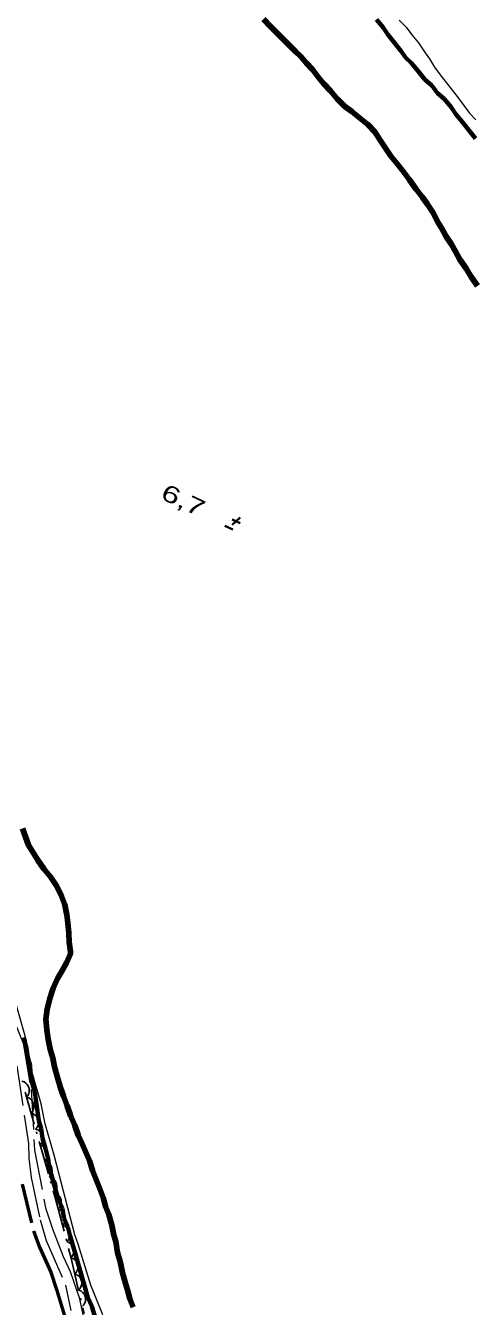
# Model space of a CAD drawing. Extents: x 356765 to 358572, y 5103174 to 5104650.
# Drawn here: x 356905.2 to 356945.5, y 5103937.4 to 5104052.7 of the extents above; entities that cross this region are included whole.
import ezdxf
from ezdxf.enums import TextEntityAlignment as Align

# ---------------------------------------------------------------- set-up
doc = ezdxf.new("R2010")
doc.units = 0
doc.header["$LTSCALE"] = 0.6
for name, pattern in [('DOT_DASHED', [7.7, 5, -1.2, 0.3, -1.2]), ('LONG_DASHED', [7.5, 6, -1.5]), ('MEDIUM_DASHED', [4.5, 3, -1.5])]:
    doc.linetypes.add(name, pattern=pattern)
for name, color, linetype, lineweight in [('1', 7, 'Continuous', 53), ('2', 7, 'Continuous', 13), ('3', 7, 'Continuous', 140), ('4', 7, 'Continuous', 90), ('44', 7, 'Continuous', 25), ('7', 7, 'MEDIUM_DASHED', 70)]:
    doc.layers.add(name, color=color, linetype=linetype, lineweight=lineweight)

msp = doc.modelspace()

# ---------------------------------------------------------------- linework, layer by layer
at = {"layer": '1', "linetype": 'LONG_DASHED'}
msp.add_lwpolyline([(356904.92, 5103948.4), (356905.94, 5103944.19), (356906.5, 5103942.72), (356907.5, 5103940.48), (356908.03, 5103938.9), (356908.73, 5103936.54)], dxfattribs=at)
at = {"layer": '2'}
for points in [[(356938.87, 5104053.23), (356939.5, 5104052.59), (356940.02, 5104051.9), (356940.61, 5104051.18), (356941.15, 5104050.38), (356941.59, 5104049.74), (356942.06, 5104048.99), (356942.57, 5104048.3), (356943.09, 5104047.62), (356943.67, 5104046.9), (356944.19, 5104046.22)], [(356938.87, 5104053.23), (356939.5, 5104052.59), (356940.02, 5104051.9), (356940.61, 5104051.18), (356941.15, 5104050.38), (356941.59, 5104049.74), (356942.06, 5104048.99), (356942.57, 5104048.3), (356943.09, 5104047.62), (356943.67, 5104046.9), (356944.19, 5104046.22)], [(356944.19, 5104046.22), (356944.7, 5104045.54), (356945.21, 5104044.85), (356945.77, 5104044.25)], [(356944.19, 5104046.22), (356944.7, 5104045.54), (356945.21, 5104044.85), (356945.77, 5104044.25)], [(356912.18, 5103936.61), (356911.1, 5103939.29), (356909.98, 5103942.98), (356909.67, 5103943.84), (356907.82, 5103951), (356907.01, 5103953.83), (356906.63, 5103955.62), (356905.82, 5103958.44), (356905.63, 5103959.34), (356905.33, 5103961.29), (356903.99, 5103965.99), (356903.84, 5103966.96), (356903.14, 5103969.63), (356903.03, 5103970.48), (356902.52, 5103972.25), (356902.14, 5103974.04), (356901.87, 5103974.98), (356900.35, 5103979.19), (356900.08, 5103980.13), (356899.69, 5103981.04), (356899.43, 5103981.98), (356898.56, 5103984.34), (356894.83, 5103993.83)]]:
    msp.add_lwpolyline(points, dxfattribs=at)
at = {"layer": '2', "linetype": 'LONG_DASHED'}
for points in [[(356864.64, 5104039.12), (356864.78, 5104038.93), (356871.41, 5104028.67), (356878.44, 5104018.03), (356884.22, 5104007.61), (356890.91, 5103993.87), (356897.31, 5103979.51), (356902.18, 5103967.99), (356905.03, 5103961.08), (356905.73, 5103956.92), (356906.05, 5103951.45), (356907.04, 5103946.26), (356907.65, 5103944.38), (356908.61, 5103941.88), (356909.24, 5103940.54), (356910.06, 5103938.2), (356910.5, 5103936.09)], [(356894.82, 5103979.94), (356897.6, 5103972.49), (356903.14, 5103962.75), (356904.45, 5103959.05), (356905.51, 5103952.04), (356905.54, 5103950.74), (356905.73, 5103948.98), (356906.56, 5103945.19), (356907.09, 5103943.32), (356908.84, 5103939.29), (356909.32, 5103937)]]:
    msp.add_lwpolyline(points, dxfattribs=at)
at = {"layer": '3', "lineweight": 35}
for p, q in [((356924.54, 5104008.42), (356923.83, 5104007.78)), ((356923.84, 5104008.25), (356924.54, 5104007.92)), ((356923.18, 5104007.68), (356923.9, 5104007.34))]:
    msp.add_line(p, q, dxfattribs=at)
at = {"layer": '4'}
for points in [[(356945.91, 5104029.31), (356945.36, 5104030.11), (356944.89, 5104030.86), (356944.34, 5104031.66), (356943.95, 5104032.38), (356943.55, 5104033.09), (356943.11, 5104033.73), (356942.72, 5104034.45), (356942.36, 5104035.04), (356941.93, 5104035.88), (356941.38, 5104036.68), (356940.94, 5104037.32), (356940.36, 5104038.04), (356939.81, 5104038.84), (356939.3, 5104039.52), (356938.71, 5104040.24), (356938.12, 5104040.97), (356937.57, 5104041.77), (356937.14, 5104042.41), (356936.66, 5104043.16), (356936.03, 5104043.81), (356935.28, 5104044.43), (356934.61, 5104045), (356933.97, 5104045.46), (356933.27, 5104046.15), (356932.68, 5104046.87), (356932.05, 5104047.52), (356931.64, 5104048.04), (356931.05, 5104048.77), (356930.5, 5104049.37), (356930.02, 5104049.94), (356929.57, 5104050.38), (356929.05, 5104050.87), (356928.42, 5104051.52), (356927.97, 5104051.97), (356927.27, 5104052.66), (356926.64, 5104053.31)], [(356904.96, 5103980.43), (356905.24, 5103979.68), (356905.51, 5103978.93), (356905.87, 5103978.34), (356906.35, 5103977.58), (356906.89, 5103976.78), (356907.48, 5103976.06), (356908.03, 5103975.26), (356908.45, 5103974.42), (356908.77, 5103973.56), (356908.96, 5103972.66), (356909.04, 5103971.92), (356909.12, 5103970.99), (356909.16, 5103970.18), (356909.27, 5103969.32), (356909.27, 5103969.13), (356908.92, 5103968.33), (356908.46, 5103967.5), (356908.12, 5103966.9), (356907.73, 5103966.03), (356907.42, 5103965.11), (356907.18, 5103964.16), (356907.06, 5103963.24), (356907.14, 5103962.3), (356907.26, 5103961.45), (356907.45, 5103960.55), (356907.68, 5103959.73), (356907.84, 5103958.95), (356908.11, 5103958), (356908.38, 5103957.06), (356908.66, 5103956.32), (356908.97, 5103955.45), (356909.28, 5103954.59), (356909.66, 5103953.68), (356909.98, 5103952.81), (356910.33, 5103952.02), (356910.71, 5103951.12), (356911.03, 5103950.44), (356911.27, 5103949.62), (356911.55, 5103948.87), (356911.93, 5103947.97), (356912.24, 5103947.1), (356912.44, 5103946.39), (356912.72, 5103945.65), (356912.99, 5103944.71), (356913.18, 5103943.81), (356913.35, 5103943.22), (356913.5, 5103942.25), (356913.77, 5103941.31), (356913.96, 5103940.41), (356914.2, 5103939.58), (356914.43, 5103938.76), (356914.63, 5103938.06), (356914.91, 5103937.31)]]:
    msp.add_lwpolyline(points, dxfattribs=at)
at = {"layer": '44'}
for points in [[(356904.91, 5103957.67), (356905.11, 5103957.61), (356905.27, 5103957.49), (356905.39, 5103957.38), (356905.48, 5103957.23), (356905.55, 5103957.05), (356905.57, 5103956.86), (356905.57, 5103956.7), (356905.52, 5103956.53), (356905.43, 5103956.37), (356905.32, 5103956.23)], [(356905.32, 5103956.23), (356905.52, 5103956.16), (356905.68, 5103956.05), (356905.8, 5103955.93), (356905.89, 5103955.78), (356905.96, 5103955.61), (356905.98, 5103955.42), (356905.98, 5103955.26), (356905.93, 5103955.09), (356905.85, 5103954.92), (356905.73, 5103954.79)], [(356905.73, 5103954.79), (356905.93, 5103954.72), (356906.09, 5103954.6), (356906.22, 5103954.49), (356906.31, 5103954.34), (356906.37, 5103954.17), (356906.39, 5103953.98), (356906.39, 5103953.81), (356906.34, 5103953.65), (356906.26, 5103953.48), (356906.14, 5103953.34)], [(356906.14, 5103953.34), (356906.34, 5103953.28), (356906.51, 5103953.16), (356906.63, 5103953.05), (356906.72, 5103952.9), (356906.78, 5103952.73), (356906.8, 5103952.53), (356906.8, 5103952.37), (356906.75, 5103952.2), (356906.67, 5103952.04), (356906.55, 5103951.9)], [(356906.55, 5103951.9), (356906.75, 5103951.84), (356906.92, 5103951.72), (356907.04, 5103951.61), (356907.13, 5103951.46), (356907.19, 5103951.28), (356907.22, 5103951.09), (356907.22, 5103950.93), (356907.16, 5103950.76), (356907.08, 5103950.6), (356906.97, 5103950.46)], [(356906.97, 5103950.46), (356907.16, 5103950.39), (356907.33, 5103950.28), (356907.45, 5103950.17), (356907.54, 5103950.01), (356907.61, 5103949.84), (356907.63, 5103949.65), (356907.63, 5103949.49), (356907.58, 5103949.32), (356907.49, 5103949.15), (356907.38, 5103949.02)], [(356907.38, 5103949.02), (356907.58, 5103948.95), (356907.74, 5103948.84), (356907.87, 5103948.72), (356907.96, 5103948.57), (356908.02, 5103948.4), (356908.04, 5103948.21), (356908.04, 5103948.05), (356907.99, 5103947.88), (356907.91, 5103947.71), (356907.79, 5103947.57)], [(356907.8, 5103947.58), (356908, 5103947.51), (356908.17, 5103947.39), (356908.28, 5103947.27), (356908.37, 5103947.12), (356908.43, 5103946.95), (356908.45, 5103946.76), (356908.45, 5103946.59), (356908.39, 5103946.43), (356908.3, 5103946.26), (356908.18, 5103946.13)], [(356908.18, 5103946.13), (356908.38, 5103946.06), (356908.54, 5103945.94), (356908.66, 5103945.82), (356908.75, 5103945.67), (356908.81, 5103945.5), (356908.83, 5103945.3), (356908.83, 5103945.14), (356908.77, 5103944.97), (356908.68, 5103944.81), (356908.56, 5103944.68)], [(356908.56, 5103944.68), (356908.76, 5103944.61), (356908.92, 5103944.49), (356909.04, 5103944.37), (356909.13, 5103944.22), (356909.19, 5103944.04), (356909.21, 5103943.85), (356909.2, 5103943.69), (356909.15, 5103943.52), (356909.06, 5103943.36), (356908.94, 5103943.22)], [(356908.94, 5103943.22), (356909.14, 5103943.15), (356909.3, 5103943.03), (356909.42, 5103942.92), (356909.51, 5103942.77), (356909.57, 5103942.59), (356909.59, 5103942.4), (356909.58, 5103942.24), (356909.53, 5103942.07), (356909.44, 5103941.91), (356909.32, 5103941.77)], [(356909.32, 5103941.77), (356909.52, 5103941.7), (356909.68, 5103941.57), (356909.79, 5103941.46), (356909.88, 5103941.3), (356909.93, 5103941.13), (356909.95, 5103940.93), (356909.94, 5103940.77), (356909.88, 5103940.61), (356909.79, 5103940.45), (356909.66, 5103940.31)], [(356909.66, 5103940.31), (356909.86, 5103940.24), (356910.02, 5103940.11), (356910.14, 5103940), (356910.22, 5103939.84), (356910.28, 5103939.67), (356910.29, 5103939.47), (356910.28, 5103939.31), (356910.22, 5103939.15), (356910.13, 5103938.98), (356910.01, 5103938.85)], [(356910.01, 5103938.85), (356910.2, 5103938.78), (356910.36, 5103938.65), (356910.48, 5103938.54), (356910.56, 5103938.38), (356910.62, 5103938.2), (356910.63, 5103938.01), (356910.62, 5103937.85), (356910.56, 5103937.69), (356910.47, 5103937.52), (356910.35, 5103937.39)]]:
    msp.add_lwpolyline(points, dxfattribs=at)
at = {"layer": '44', "linetype": 'DOT_DASHED'}
msp.add_lwpolyline([(356905.19, 5103956.68), (356906.46, 5103952.22), (356907.94, 5103947.06), (356909.33, 5103941.74), (356910.5, 5103936.74)], dxfattribs=at)
at = {"layer": '7'}
for points in [[(356945.74, 5104042.57), (356945.15, 5104043.3), (356944.57, 5104044.02), (356943.98, 5104044.75), (356943.54, 5104045.38), (356942.95, 5104046.11), (356942.28, 5104046.68), (356941.84, 5104047.32), (356941.17, 5104047.89), (356940.58, 5104048.62), (356939.99, 5104049.34), (356939.47, 5104049.83), (356939.03, 5104050.47), (356938.44, 5104051.19), (356937.85, 5104051.92), (356937.42, 5104052.56), (356936.83, 5104053.28)], [(356905.06, 5103961.59), (356905.32, 5103960.65), (356905.44, 5103959.79), (356905.64, 5103959.09), (356905.69, 5103958.47), (356905.81, 5103957.61), (356906.08, 5103956.67), (356906.19, 5103955.81), (356906.31, 5103954.96), (356906.43, 5103954.1), (356906.63, 5103953.4), (356906.75, 5103952.54), (356907.02, 5103951.6), (356907.28, 5103950.66), (356907.4, 5103949.8), (356907.67, 5103948.86), (356907.94, 5103947.92), (356908.21, 5103946.98), (356908.56, 5103946.19), (356908.68, 5103945.34), (356909.03, 5103944.55), (356909.23, 5103943.84), (356909.5, 5103942.9), (356909.77, 5103941.96), (356910.03, 5103941.02), (356910.3, 5103940.08), (356910.57, 5103939.14), (356910.84, 5103938.2)], [(356910.84, 5103938.2), (356911.19, 5103937.41), (356911.46, 5103936.47)]]:
    msp.add_lwpolyline(points, dxfattribs=at)

# ---------------------------------------------------------------- texts
at = {"layer": '3', "width": 1.45}
msp.add_text('    6,7', height=1.5, rotation=334.72, dxfattribs=at).set_placement((356917.6547, 5104009.997), align=Align.CENTER)

doc.saveas('drawing.dxf')
